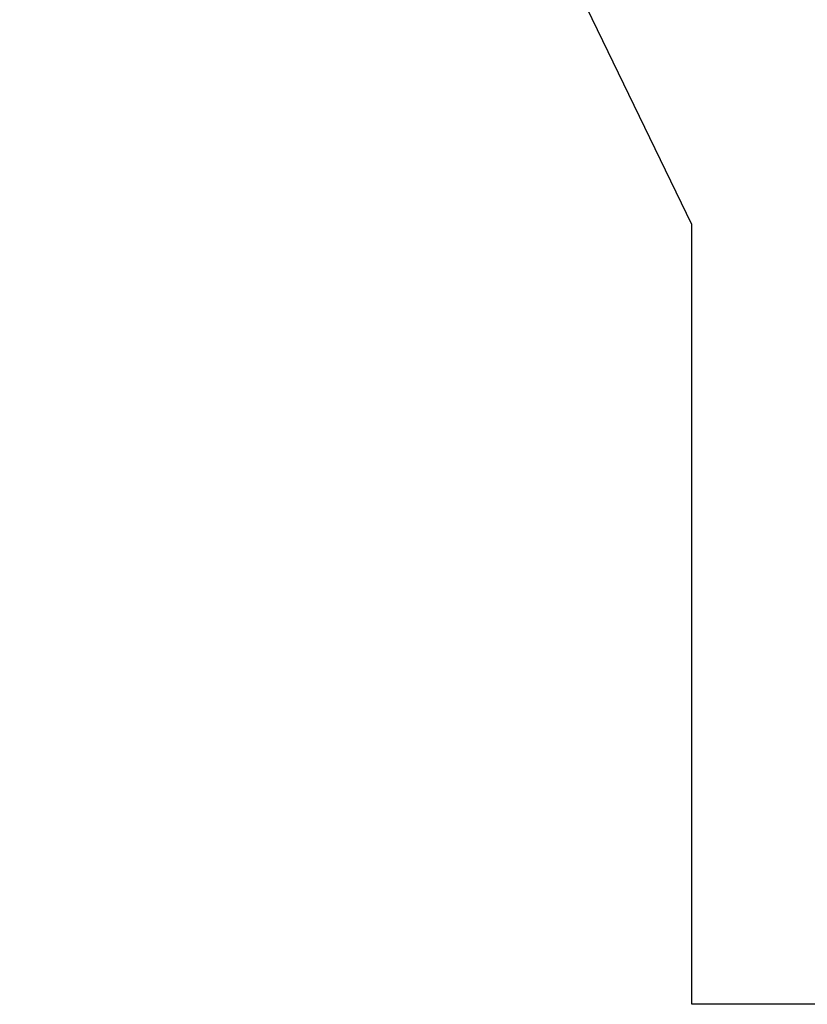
# Model space of a CAD drawing. Extents: x 1107 to 4046, y 937 to 3355.
# Tile 771 of 861: x 3053.412 to 3054.118, y 1749.403 to 1750.286. Entities that reach past the tile are written whole.
import ezdxf

# ---------------------------------------------------------------- set-up
doc = ezdxf.new("R2010")
doc.units = 0
doc.layers.add('KF_VIDA_L___C_LEFT', color=7, linetype='CONTINUOUS')

# ---------------------------------------------------------------- blocks, each defined once
blk = doc.blocks.new('KF_VIDA_L___C_LEFT')
at = {"layer": 'KF_VIDA_L___C_LEFT'}
for p, q in [((164.71112, 60.88936), (164.10857, 62.1338)), ((164.71112, 60.88936), (164.10857, 62.1338)), ((164.71112, 60.18999), (164.71112, 60.88936)), ((164.71112, 60.18999), (164.71112, 60.88936)), ((164.99367, 60.18999), (164.71112, 60.18999)), ((164.99367, 60.18999), (164.71112, 60.18999))]:
    blk.add_line(p, q, dxfattribs=at)

msp = doc.modelspace()

# ---------------------------------------------------------------- block references
at = {"layer": 'KF_VIDA_L___C_LEFT'}
msp.add_blockref('KF_VIDA_L___C_LEFT', (2889.30355, 1689.21316), dxfattribs=at)

doc.saveas('drawing.dxf')
